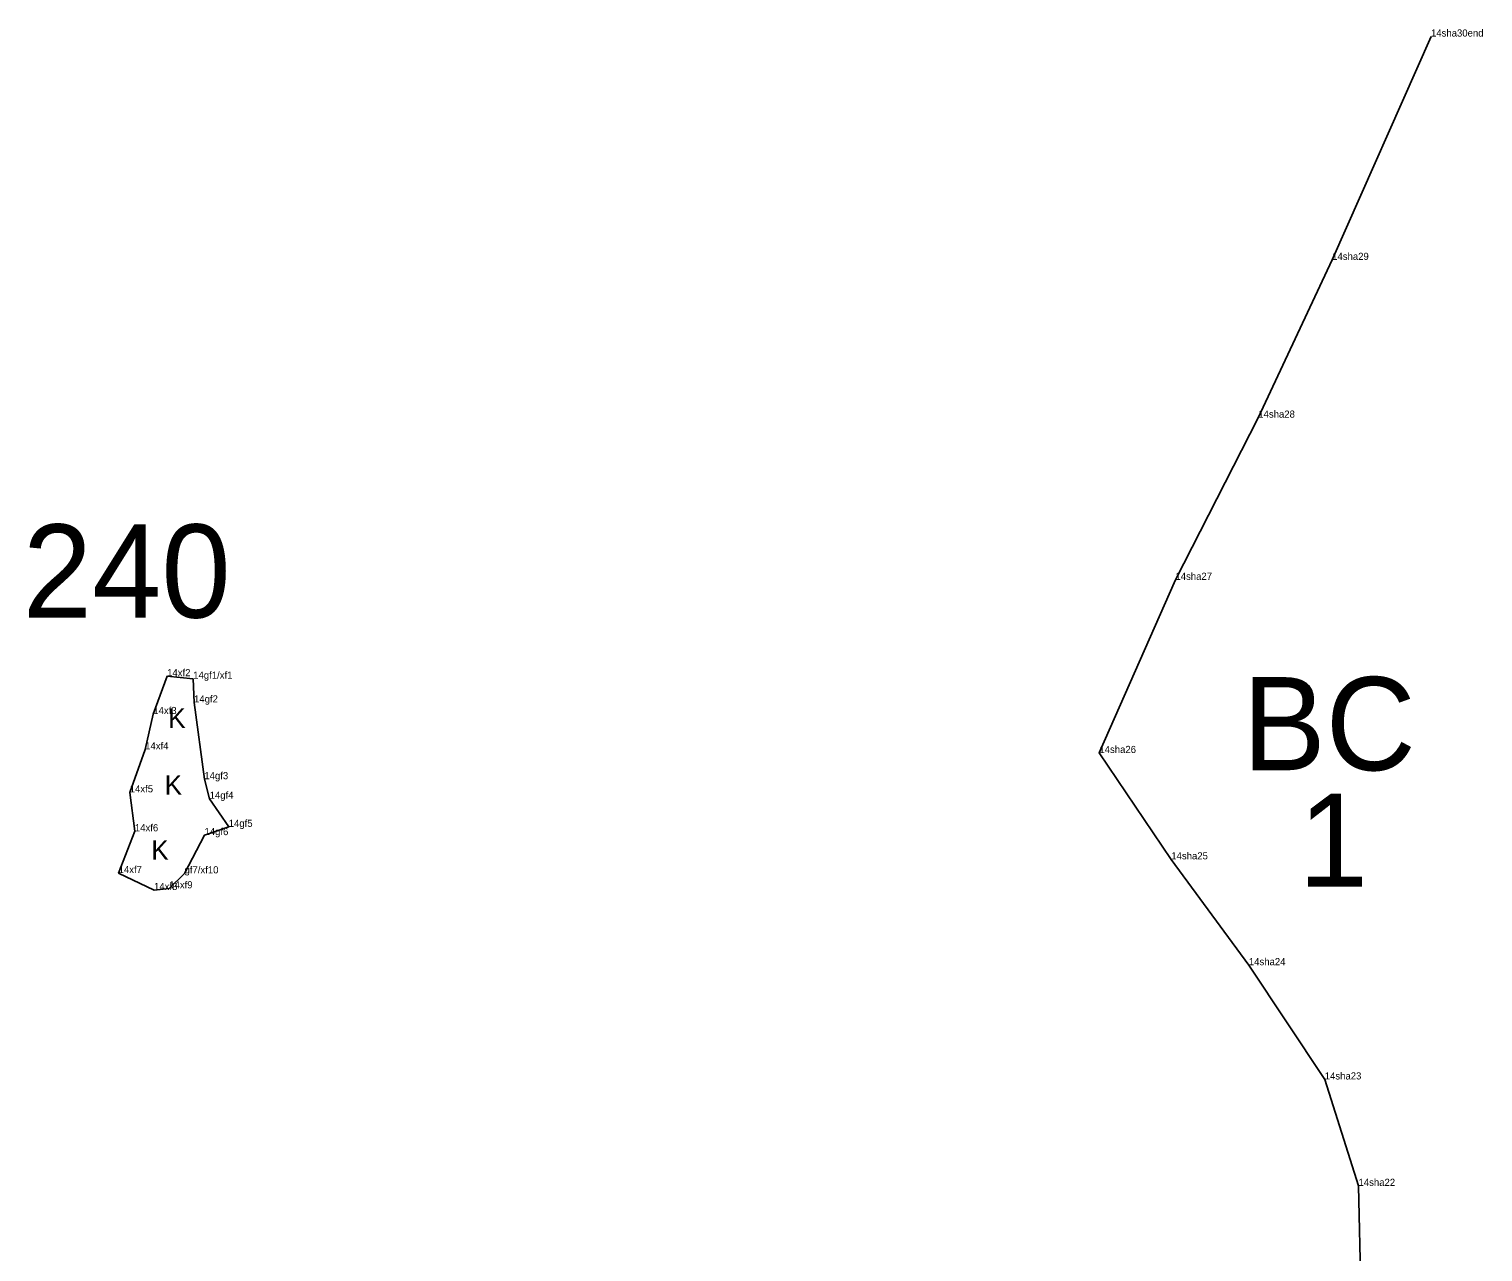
# Model space of a CAD drawing. Extents: x 2072529 to 2268796, y 436423 to 470397.
# Drawn here: x 2262157 to 2263177, y 443229 to 444087 of the extents above; entities that cross this region are included whole.
import ezdxf

# ---------------------------------------------------------------- set-up
doc = ezdxf.new("R2010")
doc.units = 0
for name, color, linetype in [('Default', 7, 'Continuous'), ('Exist Environmental Wetland Boundary', 7, 'Continuous'), ('Exist Environmental Wetland Boundary Cogo Comment', 7, 'Continuous'), ('Exist Environmental Wetland Boundary Cogo Point CELL', 7, 'Continuous'), ('Exist Hydro Jurisdictional Stream or Body of Water NEU Mitigable', 7, 'Continuous'), ('Exist Hydro Jurisdictional Stream or Body of Water NEU Mitigable Cogo Comment', 7, 'Continuous'), ('Exist Hydro Swamp or Marsh', 7, 'Continuous')]:
    doc.layers.add(name, color=color, linetype=linetype)

msp = doc.modelspace()

# ---------------------------------------------------------------- linework, layer by layer
at = {"layer": 'Exist Environmental Wetland Boundary'}
msp.add_lwpolyline([(2262272.2, 443631.2), (2262272.8, 443614.5), (2262280, 443560.7), (2262283.7, 443547), (2262297.1, 443527.3), (2262280.1, 443521.5), (2262266.1, 443494.7), (2262255.4, 443484.2), (2262244.7, 443483), (2262219.9, 443494.9), (2262231.3, 443524.2), (2262227.7, 443551.5), (2262238.5, 443581.6), (2262244.2, 443606.4), (2262253.9, 443632.9)], close=True, dxfattribs=at)
at = {"layer": 'Exist Environmental Wetland Boundary Cogo Point CELL'}
for p, q in [((2263140.1, 444081.4), (2263140.1, 444081.4)), ((2263070.8, 443924.8), (2263070.8, 443924.8)), ((2263019, 443814.2), (2263019, 443814.2)), ((2262960.9, 443700.5), (2262960.9, 443700.5)), ((2262253.9, 443632.9), (2262253.9, 443632.9)), ((2262272.2, 443631.2), (2262272.2, 443631.2)), ((2262272.8, 443614.5), (2262272.8, 443614.5)), ((2262244.2, 443606.4), (2262244.2, 443606.4)), ((2262238.5, 443581.6), (2262238.5, 443581.6)), ((2262907.5, 443579.1), (2262907.5, 443579.1)), ((2262280, 443560.7), (2262280, 443560.7)), ((2262227.7, 443551.5), (2262227.7, 443551.5)), ((2262283.7, 443547), (2262283.7, 443547)), ((2262231.3, 443524.2), (2262231.3, 443524.2)), ((2262280.1, 443521.5), (2262280.1, 443521.5)), ((2262297.1, 443527.3), (2262297.1, 443527.3)), ((2262958, 443504.5), (2262958, 443504.5)), ((2262219.9, 443494.9), (2262219.9, 443494.9)), ((2262266.1, 443494.7), (2262266.1, 443494.7)), ((2262244.7, 443483), (2262244.7, 443483)), ((2262255.4, 443484.2), (2262255.4, 443484.2)), ((2263012.4, 443430.3), (2263012.4, 443430.3)), ((2263065.6, 443350.2), (2263065.6, 443350.2)), ((2263089.3, 443275.6), (2263089.3, 443275.6))]:
    msp.add_line(p, q, dxfattribs=at)
at = {"layer": 'Exist Hydro Jurisdictional Stream or Body of Water NEU Mitigable'}
msp.add_lwpolyline([(2263063.9, 443063.6), (2263068.2, 443079.3), (2263081.9, 443131.5), (2263091, 443203.1), (2263089.3, 443275.6), (2263065.6, 443350.2), (2263012.4, 443430.3), (2262958, 443504.5), (2262907.5, 443579.1), (2262960.9, 443700.5), (2263019, 443814.2), (2263070.8, 443924.8), (2263140.1, 444081.4)], dxfattribs=at)

# ---------------------------------------------------------------- texts
at = {"layer": 'Default'}
for s, height, p in [('240', 65.34, (2262152.7, 443674)), ('BC', 65.34, (2263008, 443567)), ('1', 65.3, (2263047.3, 443485.3))]:
    msp.add_text(s, height=height, dxfattribs=at).set_placement(p)
at = {"layer": 'Exist Environmental Wetland Boundary Cogo Comment'}
for s, p in [('14xf2', (2262253.9, 443632.9)), ('14gf1/xf1', (2262272.2, 443631.2)), ('14xf3', (2262244.2, 443606.4)), ('14gf2', (2262272.8, 443614.5)), ('14xf4', (2262238.5, 443581.6)), ('14gf3', (2262280, 443560.7)), ('14xf5', (2262227.7, 443551.5)), ('14gf4', (2262283.7, 443547)), ('14xf6', (2262231.3, 443524.2)), ('14gf5', (2262297.1, 443527.3)), ('14gf6', (2262280.1, 443521.5)), ('14xf7', (2262219.9, 443494.9)), ('gf7/xf10', (2262266.1, 443494.7)), ('14xf9', (2262255.4, 443484.2)), ('14xf8', (2262244.7, 443483))]:
    msp.add_text(s, height=5, dxfattribs=at).set_placement(p)
at = {"layer": 'Exist Hydro Jurisdictional Stream or Body of Water NEU Mitigable Cogo Comment'}
for s, p in [('14sha30end', (2263140.1, 444081.4)), ('14sha29', (2263070.8, 443924.8)), ('14sha28', (2263019, 443814.2)), ('14sha27', (2262960.9, 443700.5)), ('14sha26', (2262907.6, 443579.1)), ('14sha25', (2262958, 443504.5)), ('14sha24', (2263012.4, 443430.3)), ('14sha23', (2263065.6, 443350.2)), ('14sha22', (2263089.3, 443275.6))]:
    msp.add_text(s, height=5, dxfattribs=at).set_placement(p)
at = {"layer": 'Exist Hydro Swamp or Marsh'}
for p in [(2262254.7, 443596.7), (2262252.2, 443549.9), (2262242.8, 443504.3)]:
    msp.add_text('K', height=13.6, dxfattribs=at).set_placement(p)

doc.saveas('drawing.dxf')
